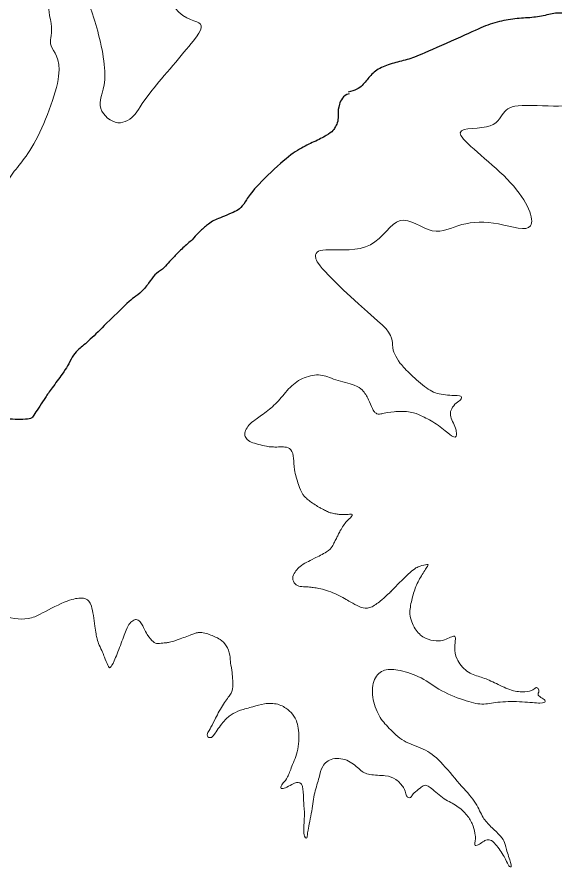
# Model space of a CAD drawing. Extents: x 553962 to 842807, y 8883888 to 9032388.
# Drawn here: x 665958 to 667199, y 8975902 to 8977862 of the extents above; entities that cross this region are included whole.
import ezdxf

# ---------------------------------------------------------------- set-up
doc = ezdxf.new("R2010")
doc.units = 0
doc.header["$LTSCALE"] = 160
for name, color, linetype, lineweight in [('21', 7, 'Continuous', 25), ('27', 7, 'Continuous', 90), ('8', 7, 'Continuous', 13)]:
    doc.layers.add(name, color=color, linetype=linetype, lineweight=lineweight)

msp = doc.modelspace()

# ---------------------------------------------------------------- linework, layer by layer
at = {"layer": '21'}
msp.add_spline([(666866.4, 8980874.9), (666907, 8980741.7), (666995.7, 8980591.9), (667032.7, 8980505), (667032.7, 8980360.8), (667023.5, 8980277.6), (667003.1, 8980150), (666931.1, 8980066.8), (666805.4, 8980022.4), (666618.7, 8979955.8), (666485.6, 8979922.6), (666326.7, 8979961.4), (666128.9, 8979959.6), (665995.9, 8979881.9), (665883.1, 8979739.5), (665877.6, 8979667.4), (665885, 8979549.1), (665859.1, 8979452.9), (665761.1, 8979432.6), (665500.6, 8979360.4), (665337.9, 8979280.9), (665193.8, 8979279.1), (665123.5, 8979240.2), (665075.5, 8979144.1), (664983.1, 8979025.8), (664933.2, 8978949.9), (664850, 8978925.9), (664609.7, 8978879.7), (664384.2, 8978844.5), (664273.3, 8978787.2), (664197.6, 8978678.1), (664101.5, 8978567.2), (663966.6, 8978484), (663844.6, 8978398.9), (663761.4, 8978265.8), (663674.5, 8978193.7), (663532.2, 8978156.7), (663362.2, 8978158.5), (663243.9, 8978173.3), (663166.3, 8978177), (663096.1, 8978125.2), (663016.6, 8978062.4), (662911.2, 8978012.4), (662815.1, 8977934.8), (662805.9, 8977866.4), (662844.7, 8977744.8), (662835.5, 8977589.6), (662763.4, 8977524.9), (662645.1, 8977434.3), (662539.7, 8977332.7), (662443.6, 8977208.9), (662345.7, 8977064.7), (662220, 8976885.4), (662109.1, 8976743.1), (662003.8, 8976621.1)], degree=3, dxfattribs=at)
msp.add_spline([(666866.4, 8980874.9), (666907, 8980741.7), (666995.7, 8980591.9), (667032.7, 8980505), (667032.7, 8980360.8), (667023.5, 8980277.6), (667003.1, 8980150), (666931.1, 8980066.8), (666805.4, 8980022.4), (666618.7, 8979955.8), (666485.6, 8979922.6), (666326.7, 8979961.4), (666128.9, 8979959.6), (665995.9, 8979881.9), (665883.1, 8979739.5), (665877.6, 8979667.4), (665885, 8979549.1), (665859.1, 8979452.9), (665761.1, 8979432.6), (665500.6, 8979360.4), (665337.9, 8979280.9), (665193.8, 8979279.1), (665123.5, 8979240.2), (665075.5, 8979144.1), (664983.1, 8979025.8), (664933.2, 8978949.9), (664850, 8978925.9), (664609.7, 8978879.7), (664384.2, 8978844.5), (664273.3, 8978787.2), (664197.6, 8978678.1), (664101.5, 8978567.2), (663966.6, 8978484), (663844.6, 8978398.9), (663761.4, 8978265.8), (663674.5, 8978193.7), (663532.2, 8978156.7), (663362.2, 8978158.5), (663243.9, 8978173.3), (663166.3, 8978177), (663096.1, 8978125.2), (663016.6, 8978062.4), (662911.2, 8978012.4), (662815.1, 8977934.8), (662805.9, 8977866.4), (662844.7, 8977744.8), (662835.5, 8977589.6), (662763.4, 8977524.9), (662645.1, 8977434.3), (662539.7, 8977332.7), (662443.6, 8977208.9), (662345.7, 8977064.7), (662220, 8976885.4), (662109.1, 8976743.1), (662003.8, 8976621.1)], degree=3, dxfattribs=at)
for points in [[(667727.1, 8978028.3), (667697, 8978011.5), (667670.5, 8977997.1), (667611.1, 8977970.7), (667576.1, 8977953.5), (667527.8, 8977919.8), (667470.7, 8977877.6), (667440.8, 8977861.7), (667398.2, 8977848.3), (667364.4, 8977840.1), (667326.2, 8977847.1), (667266.6, 8977863.7), (667226.5, 8977871.3), (667196.6, 8977871.9), (667163.5, 8977861.8), (667126.6, 8977859.9), (667085.9, 8977856.1), (667044.5, 8977845.2), (667000.6, 8977824.9), (666894.4, 8977777.4), (666862, 8977764.1), (666827, 8977756.5), (666792.6, 8977745), (666770.3, 8977725.3), (666756.3, 8977703.7), (666737.9, 8977692.3), (666721.6, 8977689)], [(666723.9, 8977685), (666709.6, 8977681.2), (666698.6, 8977658.5), (666698.6, 8977638.5), (666698.6, 8977620.4), (666692.3, 8977609.5), (666687.7, 8977600.4), (666674.1, 8977589.5), (666643.1, 8977574.1), (666610.4, 8977559.5), (666570.3, 8977530.5), (666501.6, 8977463.6), (666487, 8977439.9), (666474.3, 8977420.9), (666461.6, 8977413.6), (666441.6, 8977405.4), (666421.5, 8977396.3), (666408.8, 8977391.8), (666397, 8977382.7), (666374.2, 8977363.6), (666364.2, 8977349.1), (666339.7, 8977330), (666319.6, 8977308.2), (666306.6, 8977294.8), (666294.7, 8977280.2), (666273.8, 8977268.4), (666263.8, 8977249.3), (666240.1, 8977222.1), (666223, 8977212.9), (666216.6, 8977205.7), (666159.2, 8977150.4)], [(666159.2, 8977150.4), (666146.1, 8977137.1), (666120.8, 8977111.9), (666096.2, 8977093), (666085.4, 8977078.8), (666074.2, 8977056), (666064.8, 8977042.2), (666036.9, 8977003.9), (666023.4, 8976984.9), (666010.5, 8976964.7), (665997.4, 8976945.5), (665992.9, 8976936.7), (665985.7, 8976934.4), (665958.4, 8976933.5), (665900.6, 8976935.9), (665865.1, 8976938.8), (665804.7, 8976946.8), (665772.3, 8976947.3), (665760.8, 8976943.4), (665735.2, 8976942.2), (665693.9, 8976951.8), (665656.3, 8976962.2), (665629.5, 8976974.8), (665619.5, 8976986.4), (665595, 8977000.4), (665564.6, 8977016.8), (665535.4, 8977029.6), (665491.9, 8977040.3), (665458.1, 8977059), (665431.6, 8977065.4), (665398, 8977069.5), (665385.4, 8977067.5)]]:
    msp.add_open_spline(points, degree=3, dxfattribs=at)
at = {"layer": '27'}
msp.add_spline([(666866.4, 8980874.9), (666907, 8980741.7), (666995.7, 8980591.9), (667032.7, 8980505), (667032.7, 8980360.8), (667023.5, 8980277.6), (667003.1, 8980150), (666931.1, 8980066.8), (666805.4, 8980022.4), (666618.7, 8979955.8), (666485.6, 8979922.6), (666326.7, 8979961.4), (666128.9, 8979959.6), (665995.9, 8979881.9), (665883.1, 8979739.5), (665877.6, 8979667.4), (665885, 8979549.1), (665859.1, 8979452.9), (665761.1, 8979432.6), (665500.6, 8979360.4), (665337.9, 8979280.9), (665193.8, 8979279.1), (665123.5, 8979240.2), (665075.5, 8979144.1), (664983.1, 8979025.8), (664933.2, 8978949.9), (664850, 8978925.9), (664609.7, 8978879.7), (664384.2, 8978844.5), (664273.3, 8978787.2), (664197.6, 8978678.1), (664101.5, 8978567.2), (663966.6, 8978484), (663844.6, 8978398.9), (663761.4, 8978265.8), (663674.5, 8978193.7), (663532.2, 8978156.7), (663362.2, 8978158.5), (663243.9, 8978173.3), (663166.3, 8978177), (663096.1, 8978125.2), (663016.6, 8978062.4), (662911.2, 8978012.4), (662815.1, 8977934.8), (662805.9, 8977866.4), (662844.7, 8977744.8), (662835.5, 8977589.6), (662763.4, 8977524.9), (662645.1, 8977434.3), (662539.7, 8977332.7), (662443.6, 8977208.9), (662345.7, 8977064.7), (662220, 8976885.4), (662109.1, 8976743.1), (662003.8, 8976621.1)], degree=3, dxfattribs=at)
at = {"layer": '8'}
for points in [[(666307.6, 8977912.6), (666324.5, 8977862.8), (666389, 8977852.4), (666386.6, 8977828.3), (666248.8, 8977673.7), (666231.3, 8977630.8), (666185.6, 8977607.2), (666134.3, 8977657.2), (666174.1, 8977711), (666133.1, 8977879.6), (666105.9, 8977926.4), (666014.3, 8977919.7), (666046.3, 8977829.8), (666024.6, 8977797), (666076.5, 8977754.2), (665993.1, 8977542.1), (665929.5, 8977493.7), (665904.8, 8977381.8), (665873.1, 8977353.2), (665751.8, 8977369.9), (665756.6, 8977404), (665825, 8977473.8), (665828.2, 8977496.1), (665732.8, 8977569.5), (665631.1, 8977611), (665551.4, 8977607.8), (665537.9, 8977640.3), (665518, 8977636.4), (665491, 8977558.6), (665466, 8977545.9), (665469.9, 8977470.5), (665333, 8977411.6)], [(666789.6, 8977161), (666656.5, 8977278.8), (666637.8, 8977316.4), (666661.8, 8977329.8), (666785, 8977317.2), (666836.3, 8977421.6), (666919.5, 8977351.1), (666979.1, 8977389.1), (667066.4, 8977391.4), (667166.8, 8977353.7), (667120.7, 8977478), (666927.6, 8977614.4), (667058.9, 8977597.7), (667078.6, 8977645.7), (667105.6, 8977662.2), (667234.8, 8977652.6), (667254.1, 8977669.8), (667269.7, 8977756.3), (667300, 8977783.7), (667360.5, 8977689), (667445, 8977662.3), (667360.2, 8977527.1), (667452, 8977554.4), (667486.7, 8977545.4), (667509.2, 8977450.2), (667481.7, 8977369.2), (667540.3, 8977372.4), (667680.8, 8977304.7), (667714.2, 8977227.3), (667759.7, 8977188.2), (667813.4, 8977289.8), (667834.4, 8977292.1), (667864.7, 8977167.8)], [(666626.1, 8976604.3), (666631.3, 8976607.2), (666640.8, 8976611.7), (666675.4, 8976629.3), (666685.8, 8976640.5), (666689.9, 8976651.6), (666694, 8976657.7), (666700.4, 8976673), (666716.8, 8976699.2), (666731.3, 8976710.3), (666731.3, 8976715.4), (666728.2, 8976715.4), (666715.8, 8976714.5), (666702.6, 8976714.6), (666694.8, 8976715.5), (666681.9, 8976718.1), (666674.5, 8976720.7), (666663.8, 8976726.7), (666659, 8976728.9), (666648.7, 8976734.4), (666635.7, 8976743.4), (666627.1, 8976750.2), (666619.8, 8976757.1), (666616.8, 8976760.9), (666607.4, 8976780), (666596, 8976820.7), (666597.1, 8976844), (666590.9, 8976867.4), (666575.9, 8976871), (666561.2, 8976870.2), (666544.4, 8976870.3), (666534.9, 8976871.6), (666513.8, 8976876.4), (666496.9, 8976881), (666485.6, 8976889.2), (666482.5, 8976899.4), (666485.4, 8976911.8), (666495.3, 8976924), (666503.5, 8976930.8), (666533.1, 8976950.9), (666561, 8976975.1), (666586.9, 8977009.8), (666619.2, 8977032.6), (666659.5, 8977039.8), (666689.3, 8977025), (666742.1, 8977012.3), (666754.5, 8977002.2), (666762.7, 8976990.6), (666767.8, 8976982.1), (666779, 8976955.8), (666783.3, 8976949.4), (666785.5, 8976948.1), (666790.2, 8976946), (666797.1, 8976946.4), (666801.5, 8976947.6), (666823.4, 8976952.6), (666869.8, 8976952.4), (666887.4, 8976943.2), (666921.5, 8976927.8), (666955.5, 8976899.2), (666965.9, 8976892), (666971, 8976894.1), (666972.1, 8976901.2), (666969, 8976917.4), (666959.7, 8976933.7), (666956.6, 8976946.9), (666958.7, 8976958), (666971.1, 8976973.2), (666982.4, 8976979.2), (666983.5, 8976986.3), (666980.4, 8976989.4), (666932.8, 8976989.6), (666904, 8977003), (666864, 8977038.8), (666839.9, 8977063.8), (666828, 8977085.6), (666823, 8977100.5), (666823.2, 8977134.3), (666789.6, 8977161)], [(665814.3, 8976648.4), (665789.4, 8976598.6), (665804.5, 8976547.7), (665839.8, 8976520), (665931.1, 8976474), (665971.3, 8976471.5), (665991.1, 8976476.3)], [(666993.2, 8976023.7), (666999.7, 8976016.3), (667008.7, 8976002.1), (667014.9, 8975977.6), (667015.4, 8975964.9), (667013.3, 8975955.7), (667014.3, 8975950.6), (667017.4, 8975950.6), (667030.9, 8975957.7), (667039.1, 8975964.7), (667049.5, 8975964.7), (667059.8, 8975957.5), (667084.6, 8975922.8), (667090.2, 8975904.9), (667097.5, 8975899.8), (667098.5, 8975905.9), (667085.1, 8975945.7), (667082, 8975962), (667071.7, 8975975.2), (667046.9, 8975997.8), (667030.4, 8976016.2), (667016, 8976053.9), (666979.8, 8976089.7), (666933.4, 8976149), (666897.2, 8976175.6), (666847.7, 8976189.1), (666814.6, 8976222.8), (666791.9, 8976247.3), (666775.4, 8976293.2), (666778.6, 8976337.9), (666804.4, 8976359.1), (666838.5, 8976356.9), (666892.2, 8976340.4), (666933.5, 8976306.6), (666998.6, 8976281.9), (667034.7, 8976274.6), (667068.8, 8976283.5), (667124.6, 8976283.2), (667170.1, 8976277.9), (667178.4, 8976282.9), (667173.2, 8976289.1), (667158.8, 8976296.3), (667159.8, 8976302.4), (667162.9, 8976307.4), (667158.8, 8976315.6), (667153.6, 8976315.6), (667147.4, 8976308.5), (667123.6, 8976303.6), (667090.6, 8976309.8), (667053.4, 8976330.4), (667025.5, 8976340.7), (666994.5, 8976349), (666968.7, 8976382.7), (666966.7, 8976407.1), (666969.8, 8976430.5), (666967.7, 8976434.6), (666958.4, 8976432.6), (666944, 8976424.5), (666926.4, 8976421.6), (666898.5, 8976427.8), (666877.8, 8976444.2), (666860.8, 8976481.4), (666867.1, 8976512.8), (666875.3, 8976545.3), (666890, 8976573.1), (666907.3, 8976599), (666906.4, 8976599.8), (666886.8, 8976596.1), (666870.6, 8976588.5), (666819.3, 8976536.1), (666821.4, 8976538.2), (666821, 8976538.2), (666819.7, 8976536.1), (666820.1, 8976536.1), (666821.4, 8976538.2), (666821, 8976538.2), (666819.7, 8976536.1), (666820.1, 8976536.1), (666821.4, 8976538.2), (666821, 8976538.2), (666819.7, 8976536.1), (666820.1, 8976536.1), (666821.4, 8976538.2), (666821, 8976538.2), (666819.7, 8976536.1), (666799.9, 8976518.3), (666776.1, 8976499.1), (666755.5, 8976497.1), (666737.9, 8976506.4), (666716.2, 8976519.7), (666676, 8976540.2), (666639, 8976546.7), (666636.8, 8976546.7), (666621.8, 8976548.1), (666607.5, 8976548.2), (666595.4, 8976555.9), (666592.3, 8976572.1), (666601.6, 8976585.3), (666609.3, 8976594.5), (666620.8, 8976601.5), (666626.1, 8976604.3)], [(665991.1, 8976476.3), (665997.5, 8976478), (666000.1, 8976478.4), (666073.8, 8976518.1), (666106.9, 8976523), (666116.7, 8976520.4), (666130.7, 8976511.7), (666137.8, 8976451.7), (666142.8, 8976425.5), (666146.7, 8976414.8), (666156.6, 8976395.2), (666158.3, 8976388.4), (666168.6, 8976363.3), (666172.1, 8976358.6), (666181.1, 8976373.1), (666196.6, 8976412.7), (666210.6, 8976452.2), (666217.6, 8976464.2), (666227.4, 8976472.2), (666234.7, 8976472.7), (666244, 8976467.1), (666257.9, 8976435.5), (666273.3, 8976419.2), (666280.6, 8976416.1), (666299.8, 8976418.8), (666302.4, 8976418.8), (666311.1, 8976419.6), (666331.2, 8976426.5), (666368.4, 8976440.6), (666375.8, 8976442.6), (666383.1, 8976443), (666398.2, 8976439.5), (666411.6, 8976433.5), (666422.8, 8976429.2), (666437.7, 8976418.4), (666449.5, 8976395.5), (666449.5, 8976374.6), (666453.1, 8976360.4), (666457.7, 8976312.1), (666450.5, 8976299.9), (666431.8, 8976275.6), (666412.2, 8976238.1), (666402.6, 8976218), (666395.8, 8976208.9), (666396.9, 8976203.3), (666399.4, 8976199.8), (666405.6, 8976199.7), (666409.8, 8976202.2), (666434.1, 8976238.7), (666451.7, 8976252.9), (666471.3, 8976263.5), (666502.9, 8976270.9), (666527.2, 8976279.4), (666561.2, 8976279.3), (666584, 8976263.9), (666596.4, 8976251.6), (666608.7, 8976227.2), (666608.7, 8976170.2), (666590, 8976131.7), (666583, 8976107.6), (666570.6, 8976094.4), (666567, 8976087.8), (666566, 8976083.2), (666568.5, 8976082.2), (666579.4, 8976084.2), (666596.4, 8976095.3), (666604.2, 8976096.8), (666613, 8976095.2), (666615.6, 8976090.1), (666617.6, 8976080.9), (666618.6, 8976064.7), (666618.6, 8976053.5), (666621.9, 8976018.6), (666618, 8975988.9), (666621.1, 8975969.5), (666625.2, 8975967.5), (666627.3, 8975969.5), (666627.3, 8975979.7), (666638.8, 8976032.5), (666642.9, 8976073.2), (666656.4, 8976109.7), (666659.5, 8976134.1), (666683.3, 8976155.3), (666725.7, 8976149), (666749.4, 8976123.5), (666768, 8976113.2), (666810.4, 8976113), (666832.1, 8976105.8), (666851.7, 8976083.3), (666854.8, 8976069), (666857.9, 8976061.9), (666864.1, 8976060.8), (666867.2, 8976062.8), (666872.3, 8976072), (666888.9, 8976084.1), (666896.1, 8976091.2), (666907.5, 8976090.1), (666939.5, 8976058.4), (666969.5, 8976046), (666986.7, 8976031), (666993.2, 8976023.7)]]:
    msp.add_open_spline(points, degree=3, dxfattribs=at)

doc.saveas('drawing.dxf')
